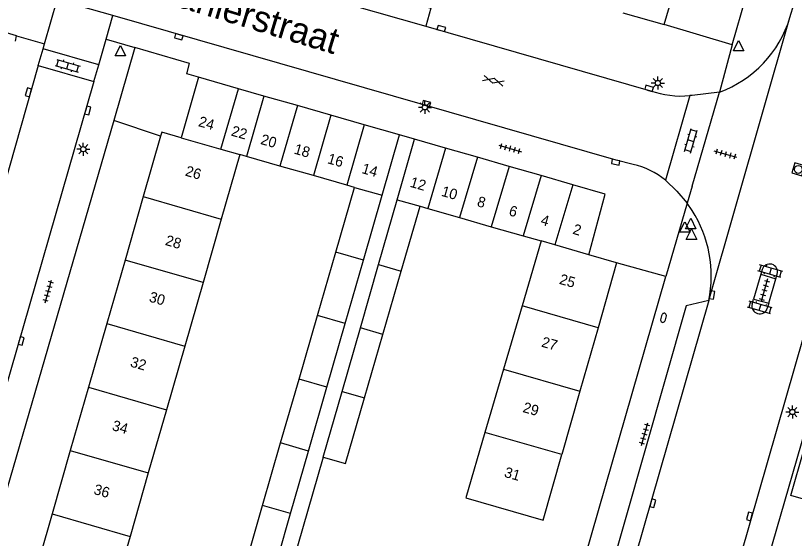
# Model space of a CAD drawing. Extents: x 132999 to 136000, y 398499 to 400501.
# Drawn here: x 133935.4 to 134009.8, y 400003.3 to 400053.2 of the extents above; entities that cross this region are included whole.
import ezdxf

# ---------------------------------------------------------------- set-up
doc = ezdxf.new("R2010")
doc.units = 0
for name, color, linetype in [('gg-afsc-erfafscheiding', 7, 'Continuous'), ('gg-anno-huisnummerreeks BGT', 7, 'Continuous'), ('gg-anno-openbare ruimte label', 7, 'Continuous'), ('gg-bbg-bijgebouw', 7, 'Continuous'), ('gg-bbg-gedigitaliseerde bebouwing', 7, 'Continuous'), ('gg-bbg-gedigitaliseerde bijgebouw', 7, 'Continuous'), ('gg-bbg-hoofdgebouw', 7, 'Continuous'), ('gg-bbg-tussenscheiding', 7, 'Continuous'), ('gg-knt-verharding', 7, 'Continuous'), ('gt-grn-groengrens', 7, 'Continuous'), ('gt-grn-weggrens', 7, 'Continuous'), ('gt-symb-brandkraan', 7, 'Continuous'), ('gt-symb-gesloten verharding', 7, 'Continuous'), ('gt-symb-klinker verharding', 7, 'Continuous'), ('gt-symb-kolk', 7, 'Continuous'), ('gt-symb-lichtmast', 7, 'Continuous'), ('gt-symb-rioolschacht', 7, 'Continuous'), ('gt-symb-tegel verharding', 7, 'Continuous'), ('gt-symb-waterafsluiter', 7, 'Continuous')]:
    doc.layers.add(name, color=color, linetype=linetype)

# ---------------------------------------------------------------- blocks, each defined once
blk = doc.blocks.new('gt0-KOLK')
at = {"layer": 'gt-symb-kolk'}
blk.add_lwpolyline([(0, 0), (0.375, 0), (0.375, 0.4), (-0.375, 0.4), (-0.375, 0), (0, 0)], dxfattribs=at)
blk = doc.blocks.new('gt0-LMAST')
at = {"layer": 'gt-symb-lichtmast'}
for p, q in [((-0.182, 0.173), (-0.447, 0.438)), ((-0.005, 0.246), (-0.005, 0.621)), ((0.172, 0.173), (0.437, 0.438)), ((-0.255, -0.004), (-0.63, -0.004)), ((-0.182, -0.181), (-0.447, -0.446)), ((-0.005, -0.254), (-0.005, -0.629)), ((0.437, -0.446), (0.172, -0.181)), ((0.245, -0.004), (0.62, -0.004))]:
    blk.add_line(p, q, dxfattribs=at)
blk.add_circle((-0.005, -0.004), 0.25, dxfattribs=at)
blk = doc.blocks.new('gt0-WAFSL')
at = {"layer": 'gt-symb-waterafsluiter'}
for p, q in [((-0.5, -0.333), (0, 0.667)), ((0, 0.667), (0.5, -0.333)), ((0.5, -0.333), (-0.5, -0.333))]:
    blk.add_line(p, q, dxfattribs=at)
blk = doc.blocks.new('gt0-TEG1')
at = {"layer": 'gt-symb-tegel verharding'}
for p, q in [((-1.125, 0), (1.125, 0)), ((-0.9, -0.25), (-0.9, 0.25)), ((-0.45, -0.25), (-0.45, 0.25)), ((0, -0.25), (0, 0.25)), ((0.45, -0.25), (0.45, 0.25)), ((0.9, -0.25), (0.9, 0.25))]:
    blk.add_line(p, q, dxfattribs=at)
blk = doc.blocks.new('gt0-KL1')
at = {"layer": 'gt-symb-klinker verharding'}
for p, q in [((-1.15, 0.3), (1.15, 0.3)), ((-1, -0.3), (-1, 0.3)), ((-0.5, 0.3), (-0.5, 0.45)), ((0, -0.3), (0, 0.3)), ((0.5, 0.3), (0.5, 0.45)), ((1, -0.3), (1, 0.3)), ((-1.15, -0.3), (1.15, -0.3)), ((-0.5, -0.45), (-0.5, -0.3)), ((0.5, -0.45), (0.5, -0.3))]:
    blk.add_line(p, q, dxfattribs=at)
blk = doc.blocks.new('gt0-RS')
at = {"layer": 'gt-symb-rioolschacht'}
blk.add_lwpolyline([(-0.5, -0.5), (0.5, -0.5), (0.5, 0.5), (-0.5, 0.5)], close=True, dxfattribs=at)
blk.add_circle((0, 0), 0.375, dxfattribs=at)
blk = doc.blocks.new('gt0-BR')
at = {"layer": 'gt-symb-brandkraan'}
for centre, radius, start, end in [((-0.244, 0), 0.206, 107.56694, 252.43307), ((0.599, -2.664), 3, 106.89205, 107.56694), ((0, -0.691), 0.938, 73.10799, 106.89205), ((-0.599, -2.664), 3, 72.43309, 73.10799), ((0.244, 0), 0.206, 287.56695, 72.43309), ((0.599, 2.664), 3, 252.43307, 253.10797), ((0, 0.691), 0.938, 253.10797, 286.89206), ((-0.599, 2.664), 3, 286.89206, 287.56695)]:
    blk.add_arc(centre, radius, start, end, dxfattribs=at)
blk = doc.blocks.new('gt0-GESVH1')
at = {"layer": 'gt-symb-gesloten verharding'}
for p, q in [((-0.992, -0.261), (0.008, 0.239)), ((0.008, -0.261), (-0.992, 0.239)), ((0.008, 0.239), (1.008, -0.261)), ((1.008, 0.239), (0.008, -0.261))]:
    blk.add_line(p, q, dxfattribs=at)

msp = doc.modelspace()

# ---------------------------------------------------------------- linework, layer by layer
at = {"layer": 'gg-afsc-erfafscheiding'}
msp.add_line((133964.756, 400011.035), (133962.312, 400002.537), dxfattribs=at)
at = {"layer": 'gg-bbg-bijgebouw'}
for p, q in [((133997.32, 400052.35), (133999.02, 400058.07)), ((133993.383, 400053.471), (133997.32, 400052.35)), ((133952.84, 400047.33), (133951.19, 400041.55)), ((133956.678, 400046.226), (133952.84, 400047.33)), ((133959.099, 400045.53), (133956.678, 400046.226)), ((133962.292, 400044.612), (133959.099, 400045.53)), ((133965.486, 400043.693), (133962.292, 400044.612)), ((133968.679, 400042.775), (133965.486, 400043.693)), ((133972.03, 400041.811), (133968.679, 400042.775)), ((133976.452, 400040.554), (133973.49, 400041.41)), ((133979.487, 400039.677), (133976.452, 400040.554)), ((133982.522, 400038.8), (133979.487, 400039.677)), ((133985.557, 400037.922), (133982.522, 400038.8)), ((133988.592, 400037.045), (133985.557, 400037.922))]:
    msp.add_line(p, q, dxfattribs=at)
for points in [[(133990.13, 400030.37), (133991.69, 400036.15), (133988.592, 400037.045)], [(134011.609, 400006.728), (134009.401, 400007.374), (134010.666, 400011.698), (134012.906, 400011.171), (134011.609, 400006.728)]]:
    msp.add_lwpolyline(points, dxfattribs=at)
at = {"layer": 'gg-bbg-gedigitaliseerde bebouwing'}
for p, q in [((133956.805, 400039.938), (133955.029, 400033.765)), ((133955.029, 400033.765), (133953.284, 400027.703)), ((133985.565, 400031.682), (133983.749, 400025.48)), ((133953.284, 400027.703), (133951.54, 400021.64)), ((133983.749, 400025.48), (133981.978, 400019.433)), ((133951.54, 400021.64), (133949.789, 400015.556)), ((133981.978, 400019.433), (133980.207, 400013.385)), ((133949.789, 400015.556), (133948.057, 400009.536)), ((133948.057, 400009.536), (133946.308, 400003.457)), ((133946.308, 400003.457), (133945.313, 400000))]:
    msp.add_line(p, q, dxfattribs=at)
msp.add_lwpolyline([(133980.207, 400013.385), (133978.377, 400007.136), (133985.76, 400005.001)], dxfattribs=at)
at = {"layer": 'gg-bbg-gedigitaliseerde bijgebouw'}
for p, q in [((133970.373, 400036.043), (133972.03, 400041.811)), ((133971.827, 400035.626), (133973.49, 400041.41)), ((133957.434, 400039.757), (133956.805, 400039.938)), ((133960.628, 400038.84), (133957.434, 400039.757)), ((133963.821, 400037.924), (133960.628, 400038.84)), ((133967.015, 400037.007), (133963.821, 400037.924)), ((133965.964, 400030.611), (133967.754, 400036.795)), ((133967.754, 400036.795), (133967.015, 400037.007)), ((133968.595, 400029.852), (133970.373, 400036.043)), ((133970.046, 400029.434), (133971.827, 400035.626)), ((133972.216, 400028.808), (133974.009, 400034.999)), ((133974.009, 400034.999), (133974.738, 400034.79)), ((133974.738, 400034.79), (133977.774, 400033.918)), ((133977.774, 400033.918), (133980.811, 400033.047)), ((133980.811, 400033.047), (133983.848, 400032.175)), ((133983.848, 400032.175), (133985.565, 400031.682)), ((133964.211, 400024.554), (133965.964, 400030.611)), ((133966.854, 400023.792), (133968.595, 400029.852)), ((133968.304, 400023.374), (133970.046, 400029.434)), ((133970.462, 400022.752), (133972.216, 400028.808)), ((133962.457, 400018.496), (133964.211, 400024.554)), ((133965.114, 400017.731), (133966.854, 400023.792)), ((133966.561, 400017.314), (133968.304, 400023.374)), ((133968.708, 400016.696), (133970.462, 400022.752)), ((133960.688, 400012.384), (133962.457, 400018.496)), ((133963.355, 400011.608), (133965.114, 400017.731)), ((133964.756, 400011.035), (133966.561, 400017.314)), ((133966.891, 400010.422), (133968.708, 400016.696)), ((133958.96, 400006.417), (133960.688, 400012.384)), ((133961.644, 400005.649), (133963.355, 400011.608)), ((133964.756, 400011.035), (133966.891, 400010.422)), ((133957.192, 400000.307), (133958.96, 400006.417)), ((133960.021, 400000), (133961.644, 400005.649))]:
    msp.add_line(p, q, dxfattribs=at)
at = {"layer": 'gg-bbg-hoofdgebouw'}
for p, q in [((133949.235, 400041.691), (133947.575, 400035.915)), ((133947.575, 400035.915), (133945.831, 400029.851)), ((133945.831, 400029.851), (133944.088, 400023.786)), ((133992.77, 400029.591), (133990.13, 400030.37)), ((133992.77, 400029.591), (133991.002, 400023.388)), ((133944.088, 400023.786), (133942.345, 400017.722)), ((133991.002, 400023.388), (133989.275, 400017.33)), ((133942.345, 400017.722), (133940.604, 400011.668)), ((133989.275, 400017.33), (133987.548, 400011.271)), ((133940.604, 400011.668), (133938.864, 400005.613)), ((133985.76, 400005.001), (133987.548, 400011.271)), ((133938.864, 400005.613), (133937.156, 399999.674))]:
    msp.add_line(p, q, dxfattribs=at)
msp.add_lwpolyline([(133951.19, 400041.55), (133949.35, 400042.091), (133949.235, 400041.691)], dxfattribs=at)
at = {"layer": 'gg-bbg-tussenscheiding'}
for p, q in [((133954.991, 400040.459), (133956.678, 400046.226)), ((133959.099, 400045.53), (133957.434, 400039.757)), ((133962.292, 400044.612), (133960.628, 400038.84)), ((133965.486, 400043.693), (133963.821, 400037.924)), ((133968.679, 400042.775), (133967.015, 400037.007)), ((133951.19, 400041.55), (133954.991, 400040.459)), ((133954.991, 400040.459), (133956.805, 400039.938)), ((133976.452, 400040.554), (133974.738, 400034.79)), ((133979.487, 400039.677), (133977.774, 400033.918)), ((133982.522, 400038.8), (133980.811, 400033.047)), ((133985.557, 400037.922), (133983.848, 400032.175)), ((133967.754, 400036.795), (133970.373, 400036.043)), ((133988.592, 400037.045), (133986.884, 400031.303)), ((133947.575, 400035.915), (133955.029, 400033.765)), ((133971.827, 400035.626), (133974.009, 400034.999)), ((133986.884, 400031.303), (133985.565, 400031.682)), ((133990.13, 400030.37), (133986.884, 400031.303)), ((133968.595, 400029.852), (133965.964, 400030.611)), ((133953.284, 400027.703), (133945.831, 400029.851)), ((133970.046, 400029.434), (133972.216, 400028.808)), ((133991.002, 400023.388), (133983.749, 400025.48)), ((133966.854, 400023.792), (133964.211, 400024.554)), ((133944.088, 400023.786), (133951.54, 400021.64)), ((133970.462, 400022.752), (133968.304, 400023.374)), ((133981.978, 400019.433), (133989.275, 400017.33)), ((133965.114, 400017.731), (133962.457, 400018.496)), ((133942.345, 400017.722), (133949.789, 400015.556)), ((133966.561, 400017.314), (133968.708, 400016.696)), ((133987.548, 400011.271), (133980.207, 400013.385)), ((133963.355, 400011.608), (133960.688, 400012.384)), ((133940.604, 400011.668), (133948.057, 400009.536)), ((133961.644, 400005.649), (133958.96, 400006.417)), ((133938.864, 400005.613), (133946.308, 400003.457))]:
    msp.add_line(p, q, dxfattribs=at)
at = {"layer": 'gg-knt-verharding'}
for p, q in [((134039.621, 400123.58), (134001.56, 399991.062)), ((133935.47, 400051.28), (133874.61, 400068.73)), ((133954.366, 400057.987), (133974.567, 400052.187)), ((134003.82, 400050.42), (134005.492, 400056.239)), ((133944.684, 400053.213), (133939.351, 400054.746)), ((134009.334, 400053.02), (134009.718, 400054.356)), ((134001.58, 400025.992), (134009.334, 400053.02)), ((133974.567, 400052.187), (133996.015, 400046.036)), ((134003.82, 400050.42), (133997.32, 400052.35)), ((133935.37, 400050.76), (133935.47, 400051.28)), ((133937.552, 400048.442), (133938.014, 400050.047)), ((133943.328, 400048.524), (133938.014, 400050.047)), ((133946.77, 400050.151), (133944.751, 400043.19)), ((133937.552, 400048.442), (133924.489, 400003.051)), ((133937.552, 400048.442), (133942.86, 400046.902)), ((133942.86, 400046.902), (133943.328, 400048.524)), ((133942.86, 400046.902), (133927.172, 399992.54)), ((134020.249, 400046.548), (134006.45, 399998.6)), ((133999.762, 400045.565), (133997.453, 400037.498)), ((134000, 400045.587), (133999.762, 400045.565)), ((134002.587, 400045.896), (134000, 400045.587)), ((134000, 400036.93), (134002.587, 400045.896)), ((133944.751, 400043.19), (133927.17, 399982.59)), ((134000, 400036.93), (133999.528, 400035.3)), ((134000, 400034.6), (133999.528, 400035.3)), ((133997.48, 400028.28), (133992.77, 400029.591)), ((134006.671, 400028.95), (134006.54, 400028.496)), ((133979.94, 399967.46), (133997.48, 400028.28)), ((134006.54, 400028.496), (134005.855, 400026.132)), ((134006.54, 400028.496), (134007.982, 400028.056)), ((134007.982, 400028.056), (134008.117, 400028.522)), ((134007.312, 400025.744), (134007.982, 400028.056)), ((134001.58, 400025.992), (133993.173, 399996.684)), ((134005.721, 400025.668), (134005.855, 400026.132)), ((134005.855, 400026.132), (134007.312, 400025.744)), ((134007.312, 400025.744), (134007.168, 400025.248))]:
    msp.add_line(p, q, dxfattribs=at)
for points in [[(133954.366, 400057.987), (133954.895, 400059.744), (133975.034, 400053.928), (133974.567, 400052.187)], [(133994.346, 400039.001), (133992.73, 400039.405), (133944.684, 400053.213)], [(133952.84, 400047.33), (133951.74, 400047.664), (133952.001, 400048.633), (133946.77, 400050.151)], [(133997.453, 400037.498), (133998.538, 400036.443), (133999.528, 400035.3)], [(134001.58, 400025.992), (133999.423, 400025.473), (133991.599, 399998.014), (133993.173, 399996.684)]]:
    msp.add_lwpolyline(points, dxfattribs=at)
for centre, radius, start, end in [((133998.809, 400056.231), 11.004, 290.08046, 343.03326), ((133998.96, 400054.323), 8.795, 250.43771, 275.23322), ((133992.651, 400031.534), 7.656, 51.15873, 77.21086), ((133990.031, 400028.321), 11.781, 348.59699, 32.20476), ((134007.392, 400028.728), 0.754, 344.1413, 162.88236), ((134006.449, 400025.475), 0.754, 165.12974, 342.49891)]:
    msp.add_arc(centre, radius, start, end, dxfattribs=at)
at = {"layer": 'gt-grn-groengrens'}
msp.add_line((133949.235, 400041.691), (133944.751, 400043.19), dxfattribs=at)
at = {"layer": 'gt-grn-weggrens'}
for p, q in [((133938.146, 400050.512), (133939.351, 400054.746)), ((133944.034, 400050.965), (133944.684, 400053.213)), ((133935.47, 400051.28), (133938.146, 400050.512)), ((133938.014, 400050.047), (133938.146, 400050.512)), ((133943.328, 400048.524), (133944.034, 400050.965)), ((133944.034, 400050.965), (133946.77, 400050.151)), ((134003.82, 400050.42), (134002.587, 400045.896)), ((133973.49, 400041.41), (133972.03, 400041.811)), ((133999.528, 400035.3), (133997.48, 400028.28))]:
    msp.add_line(p, q, dxfattribs=at)

# ---------------------------------------------------------------- block references
at = {"layer": 'gt-symb-brandkraan', "rotation": 72.90569440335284}
msp.add_blockref('gt0-BR', (133997.255, 400024.341), dxfattribs=at)
at = {"layer": 'gt-symb-gesloten verharding', "rotation": -16.079172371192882}
msp.add_blockref('gt0-GESVH1', (133981.011, 400046.999), dxfattribs=at)
at = {"layer": 'gt-symb-klinker verharding'}
for p, rotation in [((133940.349, 400048.414), -15.969016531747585), ((133999.877, 400041.251), 73.9208276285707), ((134007.448, 400028.801), 163.92082763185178), ((134006.454, 400025.324), 163.92082762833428)]:
    msp.add_blockref('gt0-KL1', p, dxfattribs=dict(at, rotation=rotation))
at = {"layer": 'gt-symb-kolk'}
for p, rotation in [((133975.984, 400051.783), -15.898187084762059), ((133951.022, 400051.377), 163.97589034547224), ((133936.799, 400045.826), 74.21205294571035), ((133995.818, 400046.07), -17.45655813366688), ((133942.079, 400044.203), -105.96901653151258), ((133974.56, 400044.625), -16.024109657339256), ((133992.73, 400039.405), 167.88123966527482), ((134001.696, 400026.564), -100.60205829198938), ((133935.726, 400022.185), -105.96901653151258), ((133996.044, 400006.676), -105.84308211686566), ((134005.655, 400005.319), 73.7575479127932)]:
    msp.add_blockref('gt0-KOLK', p, dxfattribs=dict(at, rotation=rotation))
at = {"layer": 'gt-symb-lichtmast'}
for p in [(133996.72, 400046.774), (133974.475, 400044.448), (133941.854, 400040.45), (134009.565, 400015.344)]:
    msp.add_blockref('gt0-LMAST', p, dxfattribs=at)
at = {"layer": 'gt-symb-rioolschacht', "rotation": 72.90569440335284}
msp.add_blockref('gt0-RS', (134010.133, 400038.518), dxfattribs=at)
at = {"layer": 'gt-symb-tegel verharding'}
for p, rotation in [((133982.611, 400040.516), -16.13420459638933), ((134003.181, 400039.97), 164.21205294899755), ((133938.505, 400026.865), 73.9208276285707), ((134006.885, 400026.977), -105.78794705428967), ((133995.457, 400013.214), 73.92082762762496)]:
    msp.add_blockref('gt0-TEG1', p, dxfattribs=dict(at, rotation=rotation))
at = {"layer": 'gt-symb-waterafsluiter'}
for p in [(134004.427, 400050.165), (133945.386, 400049.695), (133999.288, 400032.851), (133999.851, 400033.179), (133999.923, 400032.169)]:
    msp.add_blockref('gt0-WAFSL', p, dxfattribs=at)

# ---------------------------------------------------------------- texts
at = {"layer": 'gg-anno-huisnummerreeks BGT'}
for s, rotation, p in [('24', 344, (133952.768, 400042.667)), ('22', 344, (133955.898, 400041.767)), ('20', 344, (133958.705, 400040.96)), ('18', 343.9, (133961.899, 400040.042)), ('16', 344, (133965.092, 400039.123)), ('26', 344, (133951.51, 400037.939)), ('14', 344, (133968.364, 400038.182)), ('12', 343.9, (133972.975, 400036.874)), ('10', 343.9, (133975.974, 400036.008)), ('8', 343.9, (133979.382, 400035.024)), ('6', 343.9, (133982.416, 400034.147)), ('4', 343.9, (133985.452, 400033.269)), ('2', 343.9, (133988.519, 400032.383)), ('28', 344, (133949.606, 400031.315)), ('25', 344.1, (133987.236, 400027.601)), ('30', 344, (133948.053, 400025.914)), ('27', 344.1, (133985.526, 400021.603)), ('32', 344, (133946.267, 400019.7)), ('29', 344.1, (133983.746, 400015.358)), ('34', 344, (133944.523, 400013.631)), ('31', 344.1, (133981.979, 400009.161)), ('36', 344, (133942.768, 400007.528))]:
    msp.add_text(s, height=1, rotation=rotation, dxfattribs=at).set_placement(p)
at = {"layer": 'gg-anno-openbare ruimte label'}
msp.add_text('Mahlerstraat', height=2.5, rotation=343.1, dxfattribs=at).set_placement((133948.001, 400054.909))

doc.saveas('drawing.dxf')
